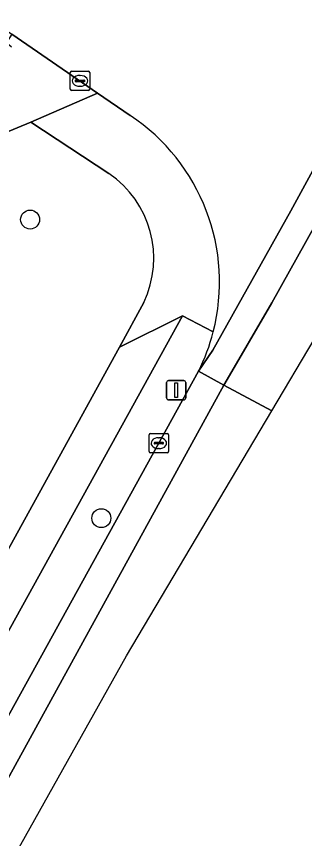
# Model space of a CAD drawing. Extents: x 162803 to 163818, y 381639 to 382475.
# Drawn here: x 163357.2 to 163372.09, y 381804.92 to 381847.43 of the extents above; entities that cross this region are included whole.
import ezdxf

# ---------------------------------------------------------------- set-up
doc = ezdxf.new("R2010")
doc.units = 0
for name, color, linetype in [('IMGEO_Berm_groen', 7, 'Continuous'), ('IMGEO_Boom', 7, 'Continuous'), ('IMGEO_Groenvoorziening', 7, 'Continuous'), ('IMGEO_Kolk', 7, 'Continuous'), ('IMGEO_Lichtmast', 7, 'Continuous'), ('IMGEO_Rijbaan_lokaal_gesloten', 7, 'Continuous'), ('IMGEO_Voetpad_gesloten', 7, 'Continuous'), ('IMGEO_Voetpad_open', 7, 'Continuous')]:
    doc.layers.add(name, color=color, linetype=linetype)

msp = doc.modelspace()

# ---------------------------------------------------------------- linework, layer by layer
at = {"layer": 'IMGEO_Berm_groen'}
msp.add_lwpolyline([(163367.367, 381831.114), (163365.786, 381831.947), (163308.281, 381727.744), (163309.237, 381726.796), (163311.279, 381728.855), (163314.199, 381734.104), (163322.968, 381750), (163366.609, 381829.082)], dxfattribs=at)
msp.add_arc((163357.29, 381833.716), 10.407, 333.5622, 345.5236, dxfattribs=at)
at = {"layer": 'IMGEO_Boom'}
for centre in [(163357.902, 381836.927), (163361.583, 381821.485)]:
    msp.add_circle(centre, 0.489, dxfattribs=at)
at = {"layer": 'IMGEO_Groenvoorziening'}
for points in [[(163361.978, 381839.309), (163357.941, 381841.972), (163346.257, 381837.12)], [(163362.526, 381830.322), (163363.78, 381832.644)], [(163339.921, 381806.673), (163347.288, 381802.666), (163362.526, 381830.322)]]:
    msp.add_lwpolyline(points, dxfattribs=at)
msp.add_arc((163358.994, 381834.926), 5.302, 334.508, 55.7504, dxfattribs=at)
at = {"layer": 'IMGEO_Kolk'}
for p, q in [((163359.98, 381843.673), (163359.98, 381844.525)), ((163360.055, 381844.599), (163360.907, 381844.599)), ((163360.468, 381844.379), (163360.493, 381844.379)), ((163360.981, 381844.525), (163360.981, 381843.673)), ((163360.239, 381844.093), (163360.239, 381844.105)), ((163360.677, 381844.056), (163360.279, 381844.056)), ((163360.282, 381844.142), (163360.68, 381844.142)), ((163360.723, 381844.105), (163360.723, 381844.093)), ((163360.907, 381843.599), (163360.055, 381843.599)), ((163360.491, 381843.819), (163360.466, 381843.819)), ((163364.055, 381824.938), (163364.055, 381825.79)), ((163364.13, 381825.864), (163364.982, 381825.864)), ((163364.543, 381825.644), (163364.568, 381825.644)), ((163365.056, 381825.79), (163365.056, 381824.938)), ((163364.314, 381825.358), (163364.314, 381825.37)), ((163364.752, 381825.321), (163364.354, 381825.321)), ((163364.357, 381825.407), (163364.755, 381825.407)), ((163364.798, 381825.37), (163364.798, 381825.358)), ((163364.982, 381824.864), (163364.13, 381824.864)), ((163364.566, 381825.084), (163364.541, 381825.084))]:
    msp.add_line(p, q, dxfattribs=at)
for points in [[(163359.98, 381843.673), (163359.98, 381844.525)], [(163360.055, 381844.599), (163360.907, 381844.599)], [(163360.981, 381844.525), (163360.981, 381843.673)], [(163360.907, 381843.599), (163360.055, 381843.599)], [(163364.055, 381824.938), (163364.055, 381825.79)], [(163364.13, 381825.864), (163364.982, 381825.864)], [(163365.056, 381825.79), (163365.056, 381824.938)], [(163364.982, 381824.864), (163364.13, 381824.864)]]:
    msp.add_lwpolyline(points, dxfattribs=at)
for centre, radius, start, end in [((163360.057, 381844.523), 0.0765, 91.552, 178.448), ((163360.057, 381844.523), 0.0765, 91.552, 178.448), ((163360.905, 381844.523), 0.0765, 1.552, 88.448), ((163360.905, 381844.523), 0.0765, 1.552, 88.448), ((163360.279, 381844.102), 0.0403, 85.8775, 175.7526), ((163360.276, 381844.092), 0.0366, 178.938, 274.7102), ((163360.68, 381844.099), 0.043, 264.8664, 352.4533), ((163360.684, 381844.104), 0.0386, 1.7309, 96.639), ((163360.057, 381843.675), 0.0765, 181.552, 268.448), ((163360.057, 381843.675), 0.0765, 181.552, 268.448), ((163360.905, 381843.675), 0.0765, 271.552, 358.448), ((163360.905, 381843.675), 0.0765, 271.552, 358.448), ((163364.132, 381825.788), 0.0765, 91.552, 178.448), ((163364.132, 381825.788), 0.0765, 91.552, 178.448), ((163364.98, 381825.788), 0.0765, 1.552, 88.448), ((163364.98, 381825.788), 0.0765, 1.552, 88.448), ((163364.354, 381825.367), 0.0403, 85.8775, 175.7526), ((163364.351, 381825.357), 0.0366, 178.938, 274.7102), ((163364.755, 381825.364), 0.043, 264.8664, 352.4533), ((163364.759, 381825.369), 0.0386, 1.7309, 96.639), ((163364.132, 381824.94), 0.0765, 181.552, 268.448), ((163364.132, 381824.94), 0.0765, 181.552, 268.448), ((163364.98, 381824.94), 0.0765, 271.552, 358.448), ((163364.98, 381824.94), 0.0765, 271.552, 358.448)]:
    msp.add_arc(centre, radius, start, end, dxfattribs=at)
for centre, major_axis, ratio, start_param, end_param in [((163360.467, 381844.099), (-0.387, 0.002), 0.722429, 4.712389, 7.853982), ((163360.492, 381844.099), (-0.39, 0.002), 0.717154, 1.570796, 4.712389), ((163364.542, 381825.364), (-0.387, 0.002), 0.722429, 4.712389, 7.853982), ((163364.567, 381825.364), (-0.39, 0.002), 0.717154, 1.570796, 4.712389)]:
    msp.add_ellipse(centre, major_axis=major_axis, ratio=ratio, start_param=start_param, end_param=end_param, dxfattribs=at)
at = {"layer": 'IMGEO_Lichtmast'}
for p, q in [((163365.055, 381828.602), (163365.845, 381828.602)), ((163365.845, 381828.602), (163365.055, 381828.602)), ((163364.955, 381827.702), (163364.955, 381828.502)), ((163364.955, 381828.502), (163364.955, 381827.702)), ((163365.945, 381828.502), (163365.945, 381827.702)), ((163365.945, 381827.702), (163365.945, 381828.502)), ((163365.845, 381827.602), (163365.055, 381827.602)), ((163365.055, 381827.602), (163365.845, 381827.602))]:
    msp.add_line(p, q, dxfattribs=at)
msp.add_lwpolyline([(163365.375, 381828.477), (163365.525, 381828.477), (163365.525, 381827.727), (163365.375, 381827.727), (163365.375, 381828.477)], dxfattribs=at)
for centre, start, end in [((163365.055, 381828.502), 90, 180), ((163365.055, 381828.502), 90, 180), ((163365.845, 381828.502), 0, 90), ((163365.845, 381828.502), 360, 90), ((163365.055, 381827.702), 180, 270), ((163365.055, 381827.702), 180, 270), ((163365.845, 381827.702), 270, 0), ((163365.845, 381827.702), 270, 0)]:
    msp.add_arc(centre, 0.1, start, end, dxfattribs=at)
at = {"layer": 'IMGEO_Rijbaan_lokaal_gesloten'}
for points in [[(163423.149, 381946.753), (163403.398, 381901.092), (163388.514, 381866.371), (163385.128, 381859.173), (163382.589, 381854.092), (163378.39, 381846.715), (163376.357, 381843.146), (163372.645, 381836.644), (163370.396, 381832.624), (163367.968, 381828.451), (163367.924, 381828.37), (163370.398, 381827.031), (163376.97, 381838.106), (163379.217, 381836.772), (163380.997, 381839.984), (163383.033, 381843.676), (163387.456, 381851.551), (163390.489, 381857.832), (163394.228, 381866.23), (163412.004, 381907.726), (163431.05, 381951.693)], [(163413.671, 381929.232), (163412.342, 381925.941), (163383.331, 381858.993), (163380.705, 381854.126), (163379.34, 381851.695), (163379.176, 381851.082), (163375.018, 381844.043), (163371.379, 381837.387), (163367.345, 381830.172), (163366.609, 381829.082), (163367.924, 381828.37), (163367.968, 381828.451), (163370.396, 381832.624), (163372.645, 381836.644), (163376.357, 381843.146), (163378.39, 381846.715), (163382.589, 381854.092), (163385.128, 381859.173), (163388.514, 381866.371), (163403.398, 381901.092), (163423.149, 381946.753)], [(163333.832, 381869.756), (163332.437, 381870.708), (163328.942, 381865.735), (163345.097, 381854.658), (163356.953, 381846.517), (163361.392, 381843.468), (163363.08, 381842.309)], [(163366.609, 381829.082), (163367.345, 381830.172), (163371.379, 381837.387), (163375.018, 381844.043), (163379.176, 381851.082), (163379.34, 381851.695)], [(163304.255, 381712.196), (163311.529, 381725.621), (163324.948, 381750.023), (163367.924, 381828.37), (163366.609, 381829.082), (163322.968, 381750), (163314.199, 381734.104), (163311.279, 381728.855), (163296.94, 381702.916), (163294.771, 381698.992), (163294.59, 381698.664), (163294.187, 381697.958), (163284.657, 381680.684), (163282.65, 381677.022)], [(163370.398, 381827.031), (163367.924, 381828.37), (163324.948, 381750.023), (163311.529, 381725.621), (163304.255, 381712.196), (163298.325, 381701.71), (163291.588, 381689.799), (163283.562, 381675.182), (163279.047, 381667.968), (163273.728, 381661.499)], [(163273.484, 381655.096), (163319.424, 381736.781), (163362.879, 381814.36), (163370.398, 381827.031)]]:
    msp.add_lwpolyline(points, dxfattribs=at)
for centre, radius, start, end in [((163357.342, 381833.693), 10.352, 345.5718, 56.3358), ((163357.29, 381833.716), 10.407, 333.5622, 345.5236)]:
    msp.add_arc(centre, radius, start, end, dxfattribs=at)
at = {"layer": 'IMGEO_Voetpad_gesloten'}
msp.add_lwpolyline([(163346.257, 381837.12), (163357.941, 381841.972), (163361.392, 381843.468), (163356.953, 381846.517), (163356.676, 381846.092), (163356.936, 381845.856)], dxfattribs=at)
at = {"layer": 'IMGEO_Voetpad_open'}
for points in [[(163363.08, 381842.309), (163361.392, 381843.468), (163357.941, 381841.972), (163361.978, 381839.309)], [(163363.78, 381832.644), (163362.526, 381830.322), (163365.786, 381831.947), (163367.367, 381831.114)], [(163308.281, 381727.744), (163365.786, 381831.947), (163362.526, 381830.322), (163347.288, 381802.666)]]:
    msp.add_lwpolyline(points, dxfattribs=at)
for centre, radius, start, end in [((163357.342, 381833.693), 10.352, 345.5718, 56.3358), ((163358.994, 381834.926), 5.302, 334.508, 55.7504)]:
    msp.add_arc(centre, radius, start, end, dxfattribs=at)

doc.saveas('drawing.dxf')
